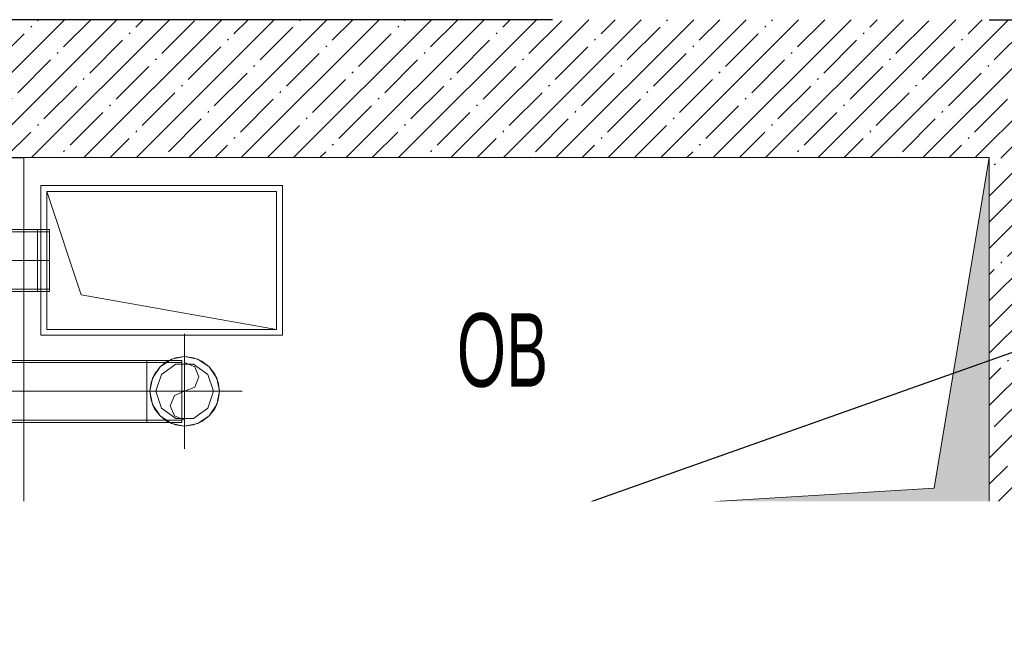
# Model space of a CAD drawing. Header units: millimetres. Extents: x -535184 to 178656, y -69521 to 68256.
# Tile 270 of 460: x -172162 to -170020, y 43132 to 44472. Entities that reach past the tile are written whole.
import ezdxf
from ezdxf import colors
from ezdxf.entities.mleader import LeaderData, LeaderLine
from ezdxf.math import Vec2, Vec3

# ---------------------------------------------------------------- set-up
doc = ezdxf.new("R2010")
doc.units = ezdxf.units.MM
doc.linetypes.add('-D1-03x03', pattern=[6, 3, -3])
doc.linetypes.add('DASHDOT', pattern=[25.4, 12.7, -6.35, 0, -6.35])
for name, color, linetype, lineweight in [('_0', 7, 'Continuous', 13), ('A-DETL-GENF', 7, 'Continuous', 5), ('A-GENM-HDLN', 7, '-D1-03x03', 5), ('A-WALL', 7, 'Continuous', 5), ('dim_pot', 183, 'Continuous', 9), ('dim_razv', 93, 'DASHDOT', 9), ('M-EQPM', 7, 'Continuous', 5), ('M-EQPM-IDEN', 7, 'Continuous', 5)]:
    doc.layers.add(name, color=color, linetype=linetype, lineweight=lineweight)
doc.layers.add('PDF7_Geometry', color=7, linetype='Continuous', true_color=0xaaaaaa)
doc.layers.add('Сводный план', color=1, linetype='Continuous', lineweight=0, true_color=0xff0000)
doc.styles.add('Arial Narrow_2', font='txt', dxfattribs={"width": 0.75, "height": 250})
doc.styles.add('In tre', font='isocpeur.ttf', dxfattribs={"width": 0.8, "oblique": 10})
pattern_1 = [(45, (-192252.935, 26222.13), (-57.02463, 57.02463), []), (45, (-192195.91, 26222.13), (-57.02463, 57.02463), [100.806, -20.161, 3.353, -16.808])]

# ---------------------------------------------------------------- blocks, each defined once
blk = doc.blocks.new('A_MEQ_OpeningShaft-Rectangular - ОВ-4110558-50_AS_M_L11')
at = {"layer": 'A-DETL-GENF', "linetype": '-D1-03x03'}
blk.add_hatch(color=256, dxfattribs=at).paths.add_polyline_path([(0, 0), (0, -840), (120, -120), (2100, 0), (852.2, 0)])
at = {"layer": 'A-DETL-GENF'}
for p, q in [((2100, 0), (0, 0)), ((0, 0), (0, -840)), ((120, -120), (2100, 0)), ((2100, 0), (2100, -840)), ((0, -840), (120, -120)), ((0, -840), (2100, -840))]:
    blk.add_line(p, q, dxfattribs=at)
at = {"layer": 'A-GENM-HDLN'}
for p, q in [((2100, 0), (0, 0)), ((0, 0), (0, -840)), ((2100, -840), (2100, 0)), ((0, -840), (2100, -840))]:
    blk.add_line(p, q, dxfattribs=at)
blk = doc.blocks.new('ghftytytd')
at = {"layer": 'PDF7_Geometry', "color": 1, "lineweight": 18, "true_color": 0xff0000}
for points in [[(20713, 17839), (20187, 17839), (20187, 17513), (20713, 17513)], [(20713, 17839), (20713, 17513), (20187, 17513), (20187, 17839)], [(20700, 17526), (20275, 17601), (20200, 17826), (20200, 17526)], [(20180, 17676), (19841, 17676)]]:
    blk.add_lwpolyline(points, close=True, dxfattribs=at)
for points in [[(20700, 17526), (20700, 17826), (20200, 17826)], [(20206.1, 17738.5), (20206.1, 17736.4), (20206.1, 17730.1), (20206.1, 17720.2), (20206.1, 17707.2), (20206.1, 17692.2), (20206.1, 17676), (20206.1, 17692.2), (20206.1, 17707.2), (20206.1, 17720.2), (20206.1, 17730.1), (20206.1, 17736.4), (20206.1, 17738.5), (20200, 17738.5), (20180, 17738.5), (19841, 17738.5)], [(19841, 17613.5), (20180, 17613.5), (20180, 17615.6), (20180, 17621.9), (20180, 17631.8), (20180, 17644.7), (20180, 17659.8), (20180, 17676), (20180, 17692.2), (20180, 17707.2), (20180, 17720.2), (20180, 17730.1), (20180, 17736.4), (20180, 17738.5), (20180, 17736.4), (20180, 17730.1), (20180, 17720.2), (20180, 17707.2), (20180, 17692.2), (20180, 17676), (20180, 17659.8), (20180, 17644.7), (20180, 17631.8), (20180, 17621.9), (20180, 17615.6), (20180, 17613.5), (20200, 17613.5), (20206.1, 17613.5), (20206.1, 17615.6), (20206.1, 17621.9), (20206.1, 17631.8), (20206.1, 17644.7), (20206.1, 17659.8), (20206.1, 17676), (20206.1, 17659.8), (20206.1, 17644.7), (20206.1, 17631.8), (20206.1, 17621.9), (20206.1, 17615.6), (20206.1, 17613.5)], [(19841, 17743.5), (20180, 17743.5), (20206.1, 17743.5), (20206.1, 17741.2), (20206.1, 17734.4), (20206.1, 17723.7), (20206.1, 17709.7), (20206.1, 17693.5), (20206.1, 17676), (20206.1, 17693.5), (20206.1, 17709.7), (20206.1, 17723.7), (20206.1, 17734.4), (20206.1, 17741.2), (20206.1, 17743.5)], [(20180, 17743.5), (20180, 17741.2), (20180, 17734.4), (20180, 17723.7), (20180, 17709.7), (20180, 17693.5), (20180, 17676)], [(20180, 17676), (20180, 17693.5), (20180, 17709.7), (20180, 17723.7), (20180, 17734.4), (20180, 17741.2), (20180, 17743.5)], [(20180, 17676), (20180, 17693.5), (20180, 17709.7), (20180, 17723.7), (20180, 17734.4), (20180, 17741.2), (20180, 17743.5)], [(20180, 17743.5), (20180, 17741.2), (20180, 17734.4), (20180, 17723.7), (20180, 17709.7), (20180, 17693.5), (20180, 17676)], [(20180, 17738.5), (20180, 17736.4), (20180, 17730.1), (20180, 17720.2), (20180, 17707.2), (20180, 17692.2), (20180, 17676)], [(20180, 17676), (20180, 17692.2), (20180, 17707.2), (20180, 17720.2), (20180, 17730.1), (20180, 17736.4), (20180, 17738.5)], [(19841, 17608.5), (20180, 17608.5), (20206.1, 17608.5), (20206.1, 17610.8), (20206.1, 17617.5), (20206.1, 17628.2), (20206.1, 17642.2), (20206.1, 17658.5), (20206.1, 17676), (20206.1, 17658.5), (20206.1, 17642.2), (20206.1, 17628.2), (20206.1, 17617.5), (20206.1, 17610.8), (20206.1, 17608.5)], [(20180, 17676), (20180, 17658.5), (20180, 17642.2), (20180, 17628.2), (20180, 17617.5), (20180, 17610.8), (20180, 17608.5)], [(20180, 17608.5), (20180, 17610.8), (20180, 17617.5), (20180, 17628.2), (20180, 17642.2), (20180, 17658.5), (20180, 17676)], [(20180, 17676), (20180, 17659.8), (20180, 17644.7), (20180, 17631.8), (20180, 17621.9), (20180, 17615.6), (20180, 17613.5)], [(20180, 17613.5), (20180, 17615.6), (20180, 17621.9), (20180, 17631.8), (20180, 17644.7), (20180, 17659.8), (20180, 17676)], [(20180, 17676), (20200, 17676), (20206.1, 17676)], [(20180, 17676), (20180, 17658.5), (20180, 17642.2), (20180, 17628.2), (20180, 17617.5), (20180, 17610.8), (20180, 17608.5)], [(20180, 17608.5), (20180, 17610.8), (20180, 17617.5), (20180, 17628.2), (20180, 17642.2), (20180, 17658.5), (20180, 17676)]]:
    blk.add_lwpolyline(points, dxfattribs=at)
at = {"layer": 'PDF7_Geometry', "color": 5, "lineweight": 18, "true_color": 0x0000ff}
for points in [[(20500, 17266.1), (20500, 17516.1)], [(20493.8, 17453.6), (20493.8, 17451.4), (20493.8, 17445.2), (20493.8, 17435.3), (20493.8, 17422.3), (20493.8, 17407.3), (20493.8, 17391.1), (20493.8, 17407.3), (20493.8, 17422.3), (20493.8, 17435.3), (20493.8, 17445.2), (20493.8, 17451.4), (20493.8, 17453.6), (20437.5, 17453.6), (20417.5, 17453.6), (19835, 17453.6)], [(19835, 17391.1), (20417.5, 17391.1), (20417.5, 17373.6), (20417.5, 17357.3), (20417.5, 17343.3), (20417.5, 17332.6), (20417.5, 17325.9), (20417.5, 17323.6), (20417.5, 17325.9), (20417.5, 17332.6), (20417.5, 17343.3), (20417.5, 17357.3), (20417.5, 17373.6), (20417.5, 17391.1), (20417.5, 17374.9), (20417.5, 17359.8), (20417.5, 17346.9), (20417.5, 17336.9), (20417.5, 17330.7), (20417.5, 17328.5), (20417.5, 17330.7), (20417.5, 17336.9), (20417.5, 17346.9), (20417.5, 17359.8), (20417.5, 17374.9), (20417.5, 17391.1), (20417.5, 17373.6), (20417.5, 17357.3), (20417.5, 17343.3), (20417.5, 17332.6), (20417.5, 17325.9), (20417.5, 17323.6), (20417.5, 17325.9), (20417.5, 17332.6), (20417.5, 17343.3), (20417.5, 17357.3), (20417.5, 17373.6), (20417.5, 17391.1), (20417.5, 17408.5), (20417.5, 17424.8), (20417.5, 17438.8), (20417.5, 17449.5), (20417.5, 17456.3), (20417.5, 17458.5), (20417.5, 17456.3), (20417.5, 17449.5), (20417.5, 17438.8), (20417.5, 17424.8), (20417.5, 17408.5), (20417.5, 17391.1)], [(20493.8, 17458.5), (20417.5, 17458.5), (19835, 17458.5), (19835, 17456.3), (19835, 17449.5), (19835, 17438.8), (19835, 17424.8), (19835, 17408.5), (19835, 17391.1), (19829, 17391.1), (19829, 17373.6), (19829, 17357.3), (19829, 17343.3), (19829, 17332.6), (19829, 17325.9), (19829, 17323.6), (19829, 17325.9), (19829, 17332.6), (19829, 17343.3), (19829, 17357.3), (19829, 17373.6), (19829, 17391.1)], [(20417.5, 17458.5), (20417.5, 17456.3), (20417.5, 17449.5), (20417.5, 17438.8), (20417.5, 17424.8), (20417.5, 17408.5), (20417.5, 17391.1)], [(20417.5, 17391.1), (20417.5, 17408.5), (20417.5, 17424.8), (20417.5, 17438.8), (20417.5, 17449.5), (20417.5, 17456.3), (20417.5, 17458.5)], [(20493.8, 17391.1), (20493.8, 17408.5), (20493.8, 17424.8), (20493.8, 17438.8), (20493.8, 17449.5), (20493.8, 17456.3), (20493.8, 17458.5)], [(20493.8, 17458.5), (20493.8, 17456.3), (20493.8, 17449.5), (20493.8, 17438.8), (20493.8, 17424.8), (20493.8, 17408.5), (20493.8, 17391.1)], [(20417.5, 17391.1), (20417.5, 17407.3), (20417.5, 17422.3), (20417.5, 17435.3), (20417.5, 17445.2), (20417.5, 17451.4), (20417.5, 17453.6)], [(20417.5, 17453.6), (20417.5, 17451.4), (20417.5, 17445.2), (20417.5, 17435.3), (20417.5, 17422.3), (20417.5, 17407.3), (20417.5, 17391.1)], [(20417.5, 17453.6), (20417.5, 17451.4), (20417.5, 17445.2), (20417.5, 17435.3), (20417.5, 17422.3), (20417.5, 17407.3), (20417.5, 17391.1)], [(20417.5, 17391.1), (20417.5, 17407.3), (20417.5, 17422.3), (20417.5, 17435.3), (20417.5, 17445.2), (20417.5, 17451.4), (20417.5, 17453.6)], [(20500, 17453.6), (20522.1, 17444.4), (20531.2, 17422.3), (20522.1, 17400.2), (20500, 17391.1), (20477.9, 17381.9), (20468.7, 17359.8), (20477.9, 17337.7), (20500, 17328.5)], [(19829, 17323.6), (19835, 17323.6), (19835, 17325.9), (19835, 17332.6), (19835, 17343.3), (19835, 17357.3), (19835, 17373.6), (19835, 17391.1), (19835, 17373.6), (19835, 17357.3), (19835, 17343.3), (19835, 17332.6), (19835, 17325.9), (19835, 17323.6), (20417.5, 17323.6), (20493.8, 17323.6)], [(20375, 17391.1), (20625, 17391.1)], [(20417.5, 17391.1), (20417.5, 17374.9), (20417.5, 17359.8), (20417.5, 17346.9), (20417.5, 17336.9), (20417.5, 17330.7), (20417.5, 17328.5)], [(20437.5, 17391.1), (20417.5, 17391.1)], [(20437.5, 17391.1), (20493.8, 17391.1)], [(20493.8, 17391.1), (20493.8, 17374.9), (20493.8, 17359.8), (20493.8, 17346.9), (20493.8, 17336.9), (20493.8, 17330.7), (20493.8, 17328.5)], [(20493.8, 17328.5), (20493.8, 17330.7), (20493.8, 17336.9), (20493.8, 17346.9), (20493.8, 17359.8), (20493.8, 17374.9), (20493.8, 17391.1)], [(20493.8, 17391.1), (20493.8, 17373.6), (20493.8, 17357.3), (20493.8, 17343.3), (20493.8, 17332.6), (20493.8, 17325.9), (20493.8, 17323.6)], [(20493.8, 17323.6), (20493.8, 17325.9), (20493.8, 17332.6), (20493.8, 17343.3), (20493.8, 17357.3), (20493.8, 17373.6), (20493.8, 17391.1)], [(20417.5, 17328.5), (20437.5, 17328.5)], [(20437.5, 17328.5), (20493.8, 17328.5)]]:
    blk.add_lwpolyline(points, dxfattribs=at)
for points in [[(20500, 17466.6), (20471.1, 17460.8), (20446.6, 17444.4), (20430.2, 17420), (20424.5, 17391.1), (20430.2, 17362.2), (20446.6, 17337.7), (20471.1, 17321.3), (20500, 17315.6), (20528.9, 17321.3), (20553.4, 17337.7), (20569.7, 17362.2), (20575.5, 17391.1), (20569.7, 17420), (20553.4, 17444.4), (20528.9, 17460.8)], [(20424.5, 17391.1), (20427.1, 17410.6), (20434.6, 17428.8), (20446.6, 17444.4), (20462.2, 17456.4), (20480.4, 17464), (20500, 17466.6), (20519.5, 17464), (20537.7, 17456.4), (20553.4, 17444.4), (20565.4, 17428.8), (20572.9, 17410.6), (20575.5, 17391.1), (20572.9, 17371.5), (20565.4, 17353.3), (20553.4, 17337.7), (20537.7, 17325.7), (20519.5, 17318.1), (20500, 17315.6), (20480.4, 17318.1), (20462.2, 17325.7), (20446.6, 17337.7), (20434.6, 17353.3), (20427.1, 17371.5)], [(20437.5, 17391.1), (20449.4, 17354.3), (20480.6, 17331.6), (20519.3, 17331.6), (20550.5, 17354.3), (20562.5, 17391.1), (20550.5, 17427.8), (20519.3, 17450.5), (20480.6, 17450.5), (20449.4, 17427.8)], [(20417.5, 17391.1), (20417.5, 17374.9), (20417.5, 17359.8), (20417.5, 17346.9), (20417.5, 17336.9), (20417.5, 17330.7), (20417.5, 17328.5), (19835, 17328.5), (19835, 17330.7), (19835, 17336.9), (19835, 17346.9), (19835, 17359.8), (19835, 17374.9), (19835, 17391.1)]]:
    blk.add_lwpolyline(points, close=True, dxfattribs=at)

msp = doc.modelspace()

# ---------------------------------------------------------------- hatches: boundary and pattern name
at = {"layer": '_0', "transparency": 33554534}
h = msp.add_hatch(color=252, dxfattribs=at)
h.dxf.hatch_style = 1
h.paths.add_polyline_path([(-186501.3, 32972.1), (-186502.9, 35272.1), (-186002.9, 35272.1), (-186002.9, 36222.1), (-183952.9, 36222.1), (-183952.9, 40272.1), (-179002.9, 40272.1), (-179002.9, 38772.1), (-177452.9, 38772.1), (-177452.9, 45172.1), (-185852.9, 45172.1), (-185852.9, 46972.1), (-186852.9, 46972.1), (-186852.9, 48972.1), (-184102.9, 48972.1), (-184102.9, 48272.1), (-183352.9, 48272.1), (-183352.9, 47272.1), (-163952.9, 47272.1), (-163952.9, 48972.1), (-160672.9, 48972.1), (-160672.9, 46972.1), (-161752.9, 46972.1), (-161752.9, 45172.1), (-169752.9, 45172.1), (-169752.9, 36222.1), (-161802.9, 36222.1), (-161802.9, 35822.1), (-161302.9, 35822.1), (-161302.9, 32972.1), (-163452.9, 32972.1), (-163452.9, 34122.1), (-183852.9, 34122.1), (-183852.9, 32972.1)], flags=16)
h.paths.add_polyline_path([(-192753.7, 55672.9), (-154802.1, 55672.9), (-154802.1, 25721.3), (-192753.7, 25721.3)])
at = {"layer": 'A-WALL'}
h = msp.add_hatch(dxfattribs=at)
h.set_pattern_fill('FP_1', color=256, style=0, pattern_type=2)
h.set_pattern_definition(pattern_1)
h.paths.add_polyline_path([(-170052.9, 44172.1), (-169752.9, 44172.1), (-169752.9, 44472.1), (-172452.9, 44472.1), (-172452.9, 44172.1), (-170172.9, 44172.1)])
h = msp.add_hatch(dxfattribs=at)
h.set_pattern_fill('FP_1', color=256, style=0, pattern_type=2)
h.set_pattern_definition(pattern_1)
h.paths.add_polyline_path([(-169752.9, 37122.1), (-169752.9, 44172.1), (-170052.9, 44172.1), (-170052.9, 37122.1)])
h = msp.add_hatch(dxfattribs=at)
h.set_pattern_fill('FP_1', color=256, style=0, pattern_type=2)
h.set_pattern_definition(pattern_1)
h.paths.add_polyline_path([(-172452.9, 37122.1), (-172152.9, 37122.1), (-172152.9, 37592.1), (-172452.9, 37592.1)])
h.paths.add_polyline_path([(-172452.9, 38642.1), (-172152.9, 38642.1), (-172152.9, 39662.1), (-172452.9, 39662.1), (-172452.9, 39092.1)])
h.paths.add_polyline_path([(-172452.9, 40712.1), (-172152.9, 40712.1), (-172152.9, 41732.1), (-172452.9, 41732.1), (-172452.9, 40819.7)])
h.paths.add_polyline_path([(-172452.9, 42782.1), (-172152.9, 42782.1), (-172152.9, 43332.1), (-172452.9, 43332.1), (-172452.9, 43232.1)])
h = msp.add_hatch(dxfattribs=at)
h.set_pattern_fill('FP_1', color=256, style=0, pattern_type=2)
h.set_pattern_definition(pattern_1)
h.paths.add_polyline_path([(-170172.9, 43132.1), (-170052.9, 43132.1), (-170052.9, 43332.1), (-172152.9, 43332.1), (-172152.9, 43132.1), (-170905.2, 43132.1)])

# ---------------------------------------------------------------- linework, layer by layer
at = {"layer": 'A-WALL', "lineweight": 25}
for p, q in [((-171002.9, 44472.1), (-172452.9, 44472.1)), ((-170052.9, 44472.1), (-169752.9, 44472.1)), ((-172252.9, 44172.1), (-172152.9, 44172.1)), ((-172452.9, 43332.1), (-172152.9, 43332.1)), ((-172152.9, 42782.1), (-172152.9, 43132.1)), ((-172152.9, 43132.1), (-170052.9, 43132.1)), ((-170052.9, 43132.1), (-170052.9, 41262.1))]:
    msp.add_line(p, q, dxfattribs=at)

# ---------------------------------------------------------------- block references
at = {"layer": 'M-EQPM', "rotation": 180}
msp.add_blockref('A_MEQ_OpeningShaft-Rectangular - ОВ-4110558-50_AS_M_L11', (-170052.9, 43332.1), dxfattribs=at)

# ---------------------------------------------------------------- texts
at = {"layer": 'M-EQPM-IDEN', "insert": (-171210.9, 43833.2), "char_height": 160, "width": 246.519, "attachment_point": 1, "style": 'Arial Narrow_2'}
msp.add_mtext('ОВ', dxfattribs=at)

# ---------------------------------------------------------------- next in the draw order: leaders
at = {"layer": 'dim_pot', "color": 0, "linetype": 'ByBlock'}
ml = msp.add_multileader_mtext('Standard', dxfattribs=at)
ml.set_content('Лючок 400х400 для обслуживания запотолочных пожарных извещателей, расположение уточнить по месту', style='In tre')
ml.set_leader_properties()
ml.build(insert=Vec2(0, 0))
ml.multileader.update_dxf_attribs({"text_left_attachment_type": 6, "text_right_attachment_type": 6, "dogleg_length": 1, "arrow_head_size": 0, "scale": 50})
ctx = ml.context
ctx.base_point, ctx.scale, ctx.char_height, ctx.arrow_head_size, ctx.landing_gap_size, ctx.plane_origin = Vec3(-168997.2, 40978.1), 50, 200, 0, 4.5, Vec3(-162137.4, 45766.7)
ctx.left_attachment, ctx.right_attachment = 6, 6
notes = []
notes.append((ctx, [(1, (1, 1, 0), (-169047.2, 40978.1), (1, 0), 50, [(0, [(-173402.9, 38004.7), (-173402.9, 43538)], 0, [])])]))
ctx.mtext.insert, ctx.mtext.width, ctx.mtext.defined_height, ctx.mtext.flow_direction = Vec3(-168992.7, 41238.1), 3669.399, 696.6, 5
ctx.mtext.has_bg_fill, ctx.mtext.bg_color, ctx.mtext.bg_scale_factor, ctx.mtext.bg_transparency, ctx.mtext.use_window_bg_color = 1, -1027028792, 1.5, 0, 1
for ctx, leaders in notes:
    for number, flags, end, landing, length, lines in leaders:
        leader = LeaderData()
        leader.index, (leader.has_last_leader_line, leader.has_dogleg_vector, leader.attachment_direction) = number, flags
        leader.last_leader_point, leader.dogleg_vector, leader.dogleg_length = Vec3(end), Vec3(landing), length
        for number, points, colour, breaks in lines:
            line = LeaderLine()
            line.index, line.vertices, line.color, line.breaks = number, Vec3.list(points), colors.encode_raw_color(colour), breaks
            leader.lines.append(line)
        ctx.leaders.append(leader)

# ---------------------------------------------------------------- next in the draw order: leaders
at = {"layer": 'dim_razv', "color": 0, "linetype": 'ByBlock'}
ml = msp.add_multileader_mtext('Standard', dxfattribs=at)
ml.set_content('Плитка керамогранитная, настенная', style='In tre')
ml.set_leader_properties()
ml.build(insert=Vec2(0, 0))
ml.multileader.update_dxf_attribs({"text_left_attachment_type": 6, "text_right_attachment_type": 6, "dogleg_length": 1, "arrow_head_size": 0, "scale": 50})
ctx = ml.context
ctx.base_point, ctx.scale, ctx.char_height, ctx.arrow_head_size, ctx.landing_gap_size, ctx.plane_origin = Vec3(-169197.3, 44016.4), 50, 200, 0, 4.5, Vec3(-167224, 45738.1)
ctx.left_attachment, ctx.right_attachment = 6, 6
notes = []
notes.append((ctx, [(1, (1, 1, 0), (-169247.3, 44016.4), (1, 0), 50, [(1, [(-172560.6, 42841.3)], 0, [])])]))
ctx.mtext.insert, ctx.mtext.width, ctx.mtext.defined_height, ctx.mtext.flow_direction = Vec3(-169192.8, 44256.4), 2725.292, 456.6, 5
ctx.mtext.has_bg_fill, ctx.mtext.bg_color, ctx.mtext.bg_scale_factor, ctx.mtext.bg_transparency, ctx.mtext.use_window_bg_color = 1, -1027028792, 1.5, 0, 1
for ctx, leaders in notes:
    for number, flags, end, landing, length, lines in leaders:
        leader = LeaderData()
        leader.index, (leader.has_last_leader_line, leader.has_dogleg_vector, leader.attachment_direction) = number, flags
        leader.last_leader_point, leader.dogleg_vector, leader.dogleg_length = Vec3(end), Vec3(landing), length
        for number, points, colour, breaks in lines:
            line = LeaderLine()
            line.index, line.vertices, line.color, line.breaks = number, Vec3.list(points), colors.encode_raw_color(colour), breaks
            leader.lines.append(line)
        ctx.leaders.append(leader)

# ---------------------------------------------------------------- next in the draw order: leaders
ml = msp.add_multileader_mtext('Standard', dxfattribs=at)
ml.set_content('Вертикально расположенная бегущая строка (время/дата/t%%D/этаж)', style='In tre')
ml.set_leader_properties()
ml.build(insert=Vec2(0, 0))
ml.multileader.update_dxf_attribs({"text_left_attachment_type": 6, "text_right_attachment_type": 6, "dogleg_length": 1, "arrow_head_size": 0, "scale": 50})
ctx = ml.context
ctx.base_point, ctx.scale, ctx.char_height, ctx.arrow_head_size, ctx.landing_gap_size, ctx.plane_origin = Vec3(-181194, 43063.6), 50, 200, 0, 4.5, Vec3(-161931, 42970.1)
ctx.left_attachment, ctx.right_attachment = 6, 6
notes = []
notes.append((ctx, [(0, (1, 1, 0), (-178235.7, 43063.6), (-1, 0), 50, [(1, [(-174636.9, 40847.4)], 0, [])])]))
ctx.mtext.insert, ctx.mtext.width, ctx.mtext.defined_height, ctx.mtext.flow_direction = Vec3(-181189.5, 43323.6), 3092.716, 696.6, 5
ctx.mtext.has_bg_fill, ctx.mtext.bg_color, ctx.mtext.bg_scale_factor, ctx.mtext.bg_transparency, ctx.mtext.use_window_bg_color = 1, -1027028792, 1.5, 0, 1
for ctx, leaders in notes:
    for number, flags, end, landing, length, lines in leaders:
        leader = LeaderData()
        leader.index, (leader.has_last_leader_line, leader.has_dogleg_vector, leader.attachment_direction) = number, flags
        leader.last_leader_point, leader.dogleg_vector, leader.dogleg_length = Vec3(end), Vec3(landing), length
        for number, points, colour, breaks in lines:
            line = LeaderLine()
            line.index, line.vertices, line.color, line.breaks = number, Vec3.list(points), colors.encode_raw_color(colour), breaks
            leader.lines.append(line)
        ctx.leaders.append(leader)

# ---------------------------------------------------------------- next in the draw order: block references
at = {"layer": 'Сводный план'}
msp.add_blockref('ghftytytd', (-192302.9, 26272.1), dxfattribs=at)

doc.saveas('drawing.dxf')
